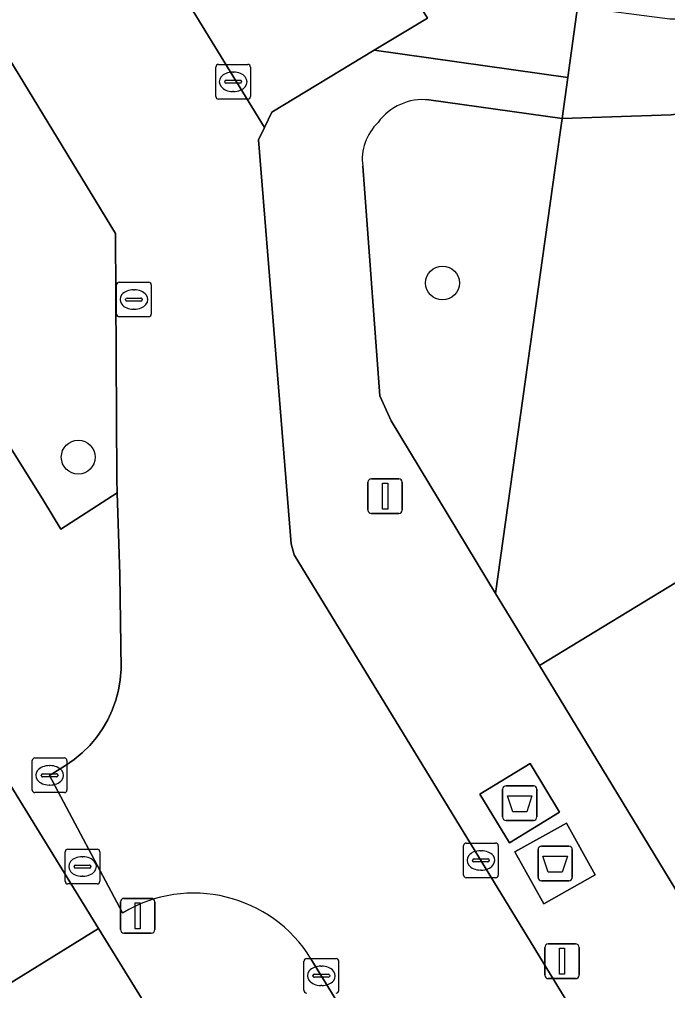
# Model space of a CAD drawing. Extents: x 159888 to 160761, y 384031 to 384750.
# Drawn here: x 160218.18 to 160236.9, y 384559.64 to 384587.67 of the extents above; entities that cross this region are included whole.
import ezdxf

# ---------------------------------------------------------------- set-up
doc = ezdxf.new("R2010")
doc.units = 0
for name, color, linetype in [('IMGEO_Afval_apart_plaats', 7, 'Continuous'), ('IMGEO_Boom', 7, 'Continuous'), ('IMGEO_Erf', 7, 'Continuous'), ('IMGEO_Groenvoorziening', 7, 'Continuous'), ('IMGEO_Kolk', 7, 'Continuous'), ('IMGEO_Lichtmast', 7, 'Continuous'), ('IMGEO_Pand', 7, 'Continuous'), ('IMGEO_Parkeervlak_open', 7, 'Continuous'), ('IMGEO_Rijbaan_lokaal_open', 7, 'Continuous'), ('IMGEO_Rioolput', 7, 'Continuous'), ('IMGEO_Voetpad_gesloten', 7, 'Continuous'), ('IMGEO_Voetpad_open', 7, 'Continuous')]:
    doc.layers.add(name, color=color, linetype=linetype)

msp = doc.modelspace()

# ---------------------------------------------------------------- linework, layer by layer
at = {"layer": 'IMGEO_Afval_apart_plaats'}
for p, q in [((160232.132, 384564.652), (160232.132, 384565.452)), ((160232.132, 384565.452), (160232.132, 384564.652)), ((160232.232, 384565.552), (160233.022, 384565.552)), ((160233.022, 384565.552), (160232.232, 384565.552)), ((160233.122, 384565.452), (160233.122, 384564.652)), ((160233.122, 384564.652), (160233.122, 384565.452)), ((160233.022, 384564.552), (160232.232, 384564.552)), ((160232.232, 384564.552), (160233.022, 384564.552)), ((160233.254, 384563.811), (160234.044, 384563.811)), ((160234.044, 384563.811), (160233.254, 384563.811)), ((160233.154, 384562.911), (160233.154, 384563.711)), ((160233.154, 384563.711), (160233.154, 384562.911)), ((160234.144, 384563.711), (160234.144, 384562.911)), ((160234.144, 384562.911), (160234.144, 384563.711)), ((160234.044, 384562.811), (160233.254, 384562.811)), ((160233.254, 384562.811), (160234.044, 384562.811))]:
    msp.add_line(p, q, dxfattribs=at)
for points in [[(160232.275, 384565.266), (160232.979, 384565.266), (160232.83, 384564.796), (160232.424, 384564.796), (160232.275, 384565.266)], [(160233.297, 384563.525), (160234.001, 384563.525), (160233.852, 384563.055), (160233.446, 384563.055), (160233.297, 384563.525)]]:
    msp.add_lwpolyline(points, dxfattribs=at)
for centre, start, end in [((160232.232, 384565.452), 90, 180), ((160232.232, 384565.452), 90, 180), ((160233.022, 384565.452), 0, 90), ((160233.022, 384565.452), 360, 90), ((160232.232, 384564.652), 180, 270), ((160232.232, 384564.652), 180, 270), ((160233.022, 384564.652), 270, 0), ((160233.022, 384564.652), 270, 0), ((160233.254, 384563.711), 90, 180), ((160233.254, 384563.711), 90, 180), ((160234.044, 384563.711), 0, 90), ((160234.044, 384563.711), 360, 90), ((160233.254, 384562.911), 180, 270), ((160233.254, 384562.911), 180, 270), ((160234.044, 384562.911), 270, 0), ((160234.044, 384562.911), 270, 0)]:
    msp.add_arc(centre, 0.1, start, end, dxfattribs=at)
at = {"layer": 'IMGEO_Boom'}
for centre in [(160230.396, 384580.062), (160219.877, 384575.036)]:
    msp.add_circle(centre, 0.489, dxfattribs=at)
at = {"layer": 'IMGEO_Erf'}
for points in [[(160251.938, 384589.981), (160249.202, 384588.411), (160246.301, 384587.099), (160243.272, 384586.07), (160240.157, 384585.341), (160237.001, 384584.919), (160233.849, 384584.805), (160233.65, 384583.389), (160231.931, 384571.105), (160233.193, 384569.021), (160246.396, 384577.051), (160259.284, 384584.888), (160272.37, 384592.846), (160285.298, 384600.708)], [(160183.074, 384538.312), (160187.228, 384540.881), (160191.382, 384543.45), (160195.536, 384546.019), (160199.689, 384548.588), (160203.843, 384551.157), (160207.997, 384553.726), (160212.151, 384556.295), (160216.305, 384558.864), (160220.459, 384561.433), (160217.276, 384566.598), (160214.703, 384564.976), (160211.144, 384562.778), (160206.438, 384559.861), (160202.905, 384557.7), (160198.249, 384554.781), (160194.673, 384552.612), (160189.978, 384549.717), (160186.466, 384547.528)]]:
    msp.add_lwpolyline(points, dxfattribs=at)
at = {"layer": 'IMGEO_Groenvoorziening'}
msp.add_lwpolyline([(160218.776, 384614.948), (160210.908, 384628.024), (160210.792, 384628.216), (160206.794, 384625.758), (160206.864, 384625.652), (160206.737, 384625.574), (160220.716, 384602.543), (160229.96, 384587.709), (160228.418, 384586.778), (160234.015, 384585.993), (160234.299, 384588.023), (160234.454, 384589.132), (160233.647, 384590.235), (160229.923, 384596.423), (160228.651, 384598.538)], close=True, dxfattribs=at)
for points in [[(160233.65, 384583.389), (160233.849, 384584.805), (160229.998, 384585.344)], [(160228.091, 384583.433), (160228.586, 384576.809), (160228.911, 384576.088), (160231.931, 384571.105), (160233.65, 384583.389)]]:
    msp.add_lwpolyline(points, dxfattribs=at)
for centre, radius, start, end in [((160229.825, 384583.761), 1.593, 83.7502, 144.1312), ((160229.54, 384583.632), 1.462, 133.453, 187.8334)]:
    msp.add_arc(centre, radius, start, end, dxfattribs=at)
at = {"layer": 'IMGEO_Kolk'}
for p, q in [((160223.85, 384585.443), (160223.85, 384586.295)), ((160223.925, 384586.369), (160224.777, 384586.369)), ((160224.851, 384586.295), (160224.851, 384585.443)), ((160224.152, 384585.912), (160224.55, 384585.912)), ((160224.338, 384586.149), (160224.363, 384586.149)), ((160224.109, 384585.863), (160224.109, 384585.875)), ((160224.547, 384585.826), (160224.149, 384585.826)), ((160224.593, 384585.875), (160224.593, 384585.863)), ((160224.777, 384585.369), (160223.925, 384585.369)), ((160224.361, 384585.589), (160224.336, 384585.589)), ((160218.549, 384565.428), (160218.549, 384566.28)), ((160218.624, 384566.354), (160219.476, 384566.354)), ((160219.55, 384566.28), (160219.55, 384565.428)), ((160219.037, 384566.134), (160219.062, 384566.134)), ((160218.808, 384565.848), (160218.808, 384565.86)), ((160219.246, 384565.811), (160218.848, 384565.811)), ((160218.851, 384565.897), (160219.249, 384565.897)), ((160219.292, 384565.86), (160219.292, 384565.848)), ((160219.06, 384565.574), (160219.035, 384565.574)), ((160219.476, 384565.354), (160218.624, 384565.354)), ((160231.004, 384562.973), (160231.004, 384563.825)), ((160231.079, 384563.899), (160231.931, 384563.899)), ((160232.005, 384563.825), (160232.005, 384562.973)), ((160231.492, 384563.679), (160231.517, 384563.679)), ((160231.263, 384563.393), (160231.263, 384563.405)), ((160231.701, 384563.356), (160231.303, 384563.356)), ((160231.306, 384563.442), (160231.704, 384563.442)), ((160231.747, 384563.405), (160231.747, 384563.393)), ((160231.515, 384563.119), (160231.49, 384563.119)), ((160231.931, 384562.899), (160231.079, 384562.899)), ((160226.396, 384559.642), (160226.396, 384560.494)), ((160226.471, 384560.568), (160227.323, 384560.568)), ((160227.397, 384560.494), (160227.397, 384559.642)), ((160226.698, 384560.111), (160227.096, 384560.111)), ((160226.884, 384560.348), (160226.909, 384560.348)), ((160226.655, 384560.062), (160226.655, 384560.074)), ((160227.093, 384560.025), (160226.695, 384560.025)), ((160227.139, 384560.074), (160227.139, 384560.062)), ((160226.907, 384559.788), (160226.882, 384559.788))]:
    msp.add_line(p, q, dxfattribs=at)
for points in [[(160223.85, 384585.443), (160223.85, 384586.295)], [(160223.925, 384586.369), (160224.777, 384586.369)], [(160224.851, 384586.295), (160224.851, 384585.443)], [(160224.777, 384585.369), (160223.925, 384585.369)], [(160218.549, 384565.428), (160218.549, 384566.28)], [(160218.624, 384566.354), (160219.476, 384566.354)], [(160219.55, 384566.28), (160219.55, 384565.428)], [(160219.476, 384565.354), (160218.624, 384565.354)], [(160231.004, 384562.973), (160231.004, 384563.825)], [(160231.079, 384563.899), (160231.931, 384563.899)], [(160232.005, 384563.825), (160232.005, 384562.973)], [(160231.931, 384562.899), (160231.079, 384562.899)], [(160226.396, 384559.642), (160226.396, 384560.494)], [(160226.471, 384560.568), (160227.323, 384560.568)], [(160227.397, 384560.494), (160227.397, 384559.642)]]:
    msp.add_lwpolyline(points, dxfattribs=at)
for centre, radius, start, end in [((160223.927, 384586.293), 0.0765, 91.552, 178.448), ((160223.927, 384586.293), 0.0765, 91.552, 178.448), ((160224.775, 384586.293), 0.0765, 1.552, 88.448), ((160224.775, 384586.293), 0.0765, 1.552, 88.448), ((160224.149, 384585.872), 0.0403, 85.8775, 175.7526), ((160224.554, 384585.874), 0.0386, 1.7309, 96.639), ((160224.146, 384585.862), 0.0366, 178.938, 274.7102), ((160224.55, 384585.869), 0.043, 264.8664, 352.4533), ((160223.927, 384585.445), 0.0765, 181.552, 268.448), ((160223.927, 384585.445), 0.0765, 181.552, 268.448), ((160224.775, 384585.445), 0.0765, 271.552, 358.448), ((160224.775, 384585.445), 0.0765, 271.552, 358.448), ((160218.626, 384566.278), 0.0765, 91.552, 178.448), ((160218.626, 384566.278), 0.0765, 91.552, 178.448), ((160219.474, 384566.278), 0.0765, 1.552, 88.448), ((160219.474, 384566.278), 0.0765, 1.552, 88.448), ((160218.848, 384565.857), 0.0403, 85.8775, 175.7526), ((160218.845, 384565.847), 0.0366, 178.938, 274.7102), ((160219.249, 384565.854), 0.043, 264.8664, 352.4533), ((160219.253, 384565.859), 0.0386, 1.7309, 96.639), ((160218.626, 384565.43), 0.0765, 181.552, 268.448), ((160218.626, 384565.43), 0.0765, 181.552, 268.448), ((160219.474, 384565.43), 0.0765, 271.552, 358.448), ((160219.474, 384565.43), 0.0765, 271.552, 358.448), ((160231.081, 384563.823), 0.0765, 91.552, 178.448), ((160231.081, 384563.823), 0.0765, 91.552, 178.448), ((160231.929, 384563.823), 0.0765, 1.552, 88.448), ((160231.929, 384563.823), 0.0765, 1.552, 88.448), ((160231.303, 384563.402), 0.0403, 85.8775, 175.7526), ((160231.3, 384563.392), 0.0366, 178.938, 274.7102), ((160231.704, 384563.399), 0.043, 264.8664, 352.4533), ((160231.708, 384563.404), 0.0386, 1.7309, 96.639), ((160231.081, 384562.975), 0.0765, 181.552, 268.448), ((160231.081, 384562.975), 0.0765, 181.552, 268.448), ((160231.929, 384562.975), 0.0765, 271.552, 358.448), ((160231.929, 384562.975), 0.0765, 271.552, 358.448), ((160226.473, 384560.492), 0.0765, 91.552, 178.448), ((160226.473, 384560.492), 0.0765, 91.552, 178.448), ((160227.321, 384560.492), 0.0765, 1.552, 88.448), ((160227.321, 384560.492), 0.0765, 1.552, 88.448), ((160226.695, 384560.071), 0.0403, 85.8775, 175.7526), ((160227.1, 384560.073), 0.0386, 1.7309, 96.639), ((160226.692, 384560.061), 0.0366, 178.938, 274.7102), ((160227.096, 384560.068), 0.043, 264.8664, 352.4533), ((160226.473, 384559.644), 0.0765, 181.552, 268.448), ((160226.473, 384559.644), 0.0765, 181.552, 268.448), ((160227.321, 384559.644), 0.0765, 271.552, 358.448), ((160227.321, 384559.644), 0.0765, 271.552, 358.448)]:
    msp.add_arc(centre, radius, start, end, dxfattribs=at)
for centre, major_axis, ratio, start_param, end_param in [((160224.337, 384585.869), (-0.387, 0.002), 0.722429, 4.712389, 7.853982), ((160224.362, 384585.869), (-0.39, 0.002), 0.717154, 1.570796, 4.712389), ((160219.036, 384565.854), (-0.387, 0.002), 0.722429, 4.712389, 7.853982), ((160219.061, 384565.854), (-0.39, 0.002), 0.717154, 1.570796, 4.712389), ((160231.491, 384563.399), (-0.387, 0.002), 0.722429, 4.712389, 7.853982), ((160231.516, 384563.399), (-0.39, 0.002), 0.717154, 1.570796, 4.712389), ((160226.883, 384560.068), (-0.387, 0.002), 0.722429, 4.712389, 7.853982), ((160226.908, 384560.068), (-0.39, 0.002), 0.717154, 1.570796, 4.712389)]:
    msp.add_ellipse(centre, major_axis=major_axis, ratio=ratio, start_param=start_param, end_param=end_param, dxfattribs=at)
at = {"layer": 'IMGEO_Lichtmast'}
for p, q in [((160228.344, 384574.411), (160229.134, 384574.411)), ((160229.134, 384574.411), (160228.344, 384574.411)), ((160228.244, 384573.511), (160228.244, 384574.311)), ((160228.244, 384574.311), (160228.244, 384573.511)), ((160229.234, 384574.311), (160229.234, 384573.511)), ((160229.234, 384573.511), (160229.234, 384574.311)), ((160229.134, 384573.411), (160228.344, 384573.411)), ((160228.344, 384573.411), (160229.134, 384573.411)), ((160221.097, 384561.403), (160221.097, 384562.203)), ((160221.097, 384562.203), (160221.097, 384561.403)), ((160221.197, 384562.303), (160221.987, 384562.303)), ((160221.987, 384562.303), (160221.197, 384562.303)), ((160222.087, 384562.203), (160222.087, 384561.403)), ((160222.087, 384561.403), (160222.087, 384562.203)), ((160221.987, 384561.303), (160221.197, 384561.303)), ((160221.197, 384561.303), (160221.987, 384561.303)), ((160233.451, 384560.987), (160234.241, 384560.987)), ((160234.241, 384560.987), (160233.451, 384560.987)), ((160233.351, 384560.087), (160233.351, 384560.887)), ((160233.351, 384560.887), (160233.351, 384560.087)), ((160234.341, 384560.887), (160234.341, 384560.087)), ((160234.341, 384560.087), (160234.341, 384560.887)), ((160234.241, 384559.987), (160233.451, 384559.987)), ((160233.451, 384559.987), (160234.241, 384559.987))]:
    msp.add_line(p, q, dxfattribs=at)
for points in [[(160228.664, 384574.286), (160228.814, 384574.286), (160228.814, 384573.536), (160228.664, 384573.536), (160228.664, 384574.286)], [(160221.517, 384562.178), (160221.667, 384562.178), (160221.667, 384561.428), (160221.517, 384561.428), (160221.517, 384562.178)], [(160233.771, 384560.862), (160233.921, 384560.862), (160233.921, 384560.112), (160233.771, 384560.112), (160233.771, 384560.862)]]:
    msp.add_lwpolyline(points, dxfattribs=at)
for centre, start, end in [((160228.344, 384574.311), 90, 180), ((160228.344, 384574.311), 90, 180), ((160229.134, 384574.311), 0, 90), ((160229.134, 384574.311), 360, 90), ((160228.344, 384573.511), 180, 270), ((160228.344, 384573.511), 180, 270), ((160229.134, 384573.511), 270, 0), ((160229.134, 384573.511), 270, 0), ((160221.197, 384562.203), 90, 180), ((160221.197, 384562.203), 90, 180), ((160221.987, 384562.203), 0, 90), ((160221.987, 384562.203), 360, 90), ((160221.197, 384561.403), 180, 270), ((160221.197, 384561.403), 180, 270), ((160221.987, 384561.403), 270, 0), ((160221.987, 384561.403), 270, 0), ((160233.451, 384560.887), 90, 180), ((160233.451, 384560.887), 90, 180), ((160234.241, 384560.887), 0, 90), ((160234.241, 384560.887), 360, 90), ((160233.451, 384560.087), 180, 270), ((160233.451, 384560.087), 180, 270), ((160234.241, 384560.087), 270, 0), ((160234.241, 384560.087), 270, 0)]:
    msp.add_arc(centre, 0.1, start, end, dxfattribs=at)
at = {"layer": 'IMGEO_Pand'}
for points in [[(160246.396, 384577.051), (160233.193, 384569.021), (160238.163, 384560.857), (160251.363, 384568.918)], [(160220.459, 384561.433), (160216.305, 384558.864), (160221.044, 384551.202), (160225.193, 384553.771)]]:
    msp.add_lwpolyline(points, close=True, dxfattribs=at)
at = {"layer": 'IMGEO_Parkeervlak_open'}
for points in [[(160202.113, 384623.206), (160202.209, 384622.498), (160215.618, 384600.252), (160225.255, 384584.552), (160225.467, 384584.995), (160228.418, 384586.778), (160229.96, 384587.709), (160220.716, 384602.543), (160206.737, 384625.574)], [(160201.584, 384611.287), (160197.09, 384608.642), (160218.869, 384573.782), (160219.37, 384572.961), (160221.001, 384574.011), (160220.988, 384574.411), (160220.948, 384581.486), (160203.247, 384610.565)]]:
    msp.add_lwpolyline(points, dxfattribs=at)
at = {"layer": 'IMGEO_Rijbaan_lokaal_open'}
for points in [[(160201.451, 384612.336), (160202.928, 384611.063), (160203.247, 384610.565), (160220.948, 384581.486), (160220.988, 384574.411), (160221.001, 384574.011), (160221.078, 384571.651), (160221.112, 384568.927), (160221.112, 384568.917), (160221.089, 384568.614), (160221.039, 384568.315), (160220.962, 384568.021), (160220.86, 384567.735), (160220.732, 384567.46), (160220.581, 384567.197), (160220.406, 384566.949), (160220.21, 384566.717), (160219.994, 384566.504), (160219.76, 384566.31), (160219.51, 384566.139), (160219.05, 384565.853), (160221.156, 384561.881)], [(160226.597, 384560.559), (160228.355, 384557.693), (160228.628, 384557.866), (160230.699, 384554.539), (160230.402, 384554.356), (160230.895, 384553.553), (160235.794, 384556.375), (160235.34, 384557.118), (160226.112, 384572.216), (160226.028, 384572.539), (160225.081, 384584.189), (160225.255, 384584.552), (160215.618, 384600.252)]]:
    msp.add_lwpolyline(points, dxfattribs=at)
msp.add_arc((160223.211, 384558.479), 3.974, 31.5535, 121.1334, dxfattribs=at)
at = {"layer": 'IMGEO_Rioolput'}
for p, q in [((160220.984, 384579.159), (160220.984, 384580.011)), ((160221.059, 384580.085), (160221.911, 384580.085)), ((160221.985, 384580.011), (160221.985, 384579.159)), ((160221.472, 384579.865), (160221.497, 384579.865)), ((160221.243, 384579.579), (160221.243, 384579.591)), ((160221.681, 384579.542), (160221.283, 384579.542)), ((160221.286, 384579.628), (160221.684, 384579.628)), ((160221.727, 384579.591), (160221.727, 384579.579)), ((160221.495, 384579.305), (160221.47, 384579.305)), ((160221.911, 384579.085), (160221.059, 384579.085)), ((160219.5, 384562.795), (160219.5, 384563.647)), ((160219.575, 384563.721), (160220.427, 384563.721)), ((160219.988, 384563.501), (160220.013, 384563.501)), ((160220.501, 384563.647), (160220.501, 384562.795)), ((160219.759, 384563.215), (160219.759, 384563.227)), ((160219.802, 384563.264), (160220.2, 384563.264)), ((160220.243, 384563.227), (160220.243, 384563.215)), ((160220.197, 384563.178), (160219.799, 384563.178)), ((160220.011, 384562.941), (160219.986, 384562.941)), ((160220.427, 384562.721), (160219.575, 384562.721))]:
    msp.add_line(p, q, dxfattribs=at)
for points in [[(160220.984, 384579.159), (160220.984, 384580.011)], [(160221.059, 384580.085), (160221.911, 384580.085)], [(160221.985, 384580.011), (160221.985, 384579.159)], [(160221.911, 384579.085), (160221.059, 384579.085)], [(160219.5, 384562.795), (160219.5, 384563.647)], [(160219.575, 384563.721), (160220.427, 384563.721)], [(160220.501, 384563.647), (160220.501, 384562.795)], [(160220.427, 384562.721), (160219.575, 384562.721)]]:
    msp.add_lwpolyline(points, dxfattribs=at)
for centre, radius, start, end in [((160221.061, 384580.009), 0.0765, 91.552, 178.448), ((160221.061, 384580.009), 0.0765, 91.552, 178.448), ((160221.909, 384580.009), 0.0765, 1.552, 88.448), ((160221.909, 384580.009), 0.0765, 1.552, 88.448), ((160221.283, 384579.588), 0.0403, 85.8775, 175.7526), ((160221.28, 384579.578), 0.0366, 178.938, 274.7102), ((160221.684, 384579.585), 0.043, 264.8664, 352.4533), ((160221.688, 384579.59), 0.0386, 1.7309, 96.639), ((160221.061, 384579.161), 0.0765, 181.552, 268.448), ((160221.061, 384579.161), 0.0765, 181.552, 268.448), ((160221.909, 384579.161), 0.0765, 271.552, 358.448), ((160221.909, 384579.161), 0.0765, 271.552, 358.448), ((160219.577, 384563.645), 0.0765, 91.552, 178.448), ((160219.577, 384563.645), 0.0765, 91.552, 178.448), ((160220.425, 384563.645), 0.0765, 1.552, 88.448), ((160220.425, 384563.645), 0.0765, 1.552, 88.448), ((160219.799, 384563.224), 0.0403, 85.8775, 175.7526), ((160219.796, 384563.214), 0.0366, 178.938, 274.7102), ((160220.2, 384563.221), 0.043, 264.8664, 352.4533), ((160220.204, 384563.226), 0.0386, 1.7309, 96.639), ((160219.577, 384562.797), 0.0765, 181.552, 268.448), ((160219.577, 384562.797), 0.0765, 181.552, 268.448), ((160220.425, 384562.797), 0.0765, 271.552, 358.448), ((160220.425, 384562.797), 0.0765, 271.552, 358.448)]:
    msp.add_arc(centre, radius, start, end, dxfattribs=at)
for centre, major_axis, ratio, start_param, end_param in [((160221.471, 384579.585), (-0.387, 0.002), 0.722429, 4.712389, 7.853982), ((160221.496, 384579.585), (-0.39, 0.002), 0.717154, 1.570796, 4.712389), ((160219.987, 384563.221), (-0.387, 0.002), 0.722429, 4.712389, 7.853982), ((160220.012, 384563.221), (-0.39, 0.002), 0.717154, 1.570796, 4.712389)]:
    msp.add_ellipse(centre, major_axis=major_axis, ratio=ratio, start_param=start_param, end_param=end_param, dxfattribs=at)
at = {"layer": 'IMGEO_Voetpad_gesloten'}
msp.add_lwpolyline([(160250.216, 384591.237), (160249.938, 384591.056), (160247.599, 384589.743), (160245.072, 384588.72), (160242.412, 384588.024), (160239.685, 384587.676), (160236.959, 384587.68), (160234.299, 384588.023), (160234.015, 384585.993), (160233.849, 384584.805), (160237.001, 384584.919), (160240.157, 384585.341), (160243.272, 384586.07), (160246.301, 384587.099), (160249.202, 384588.411), (160251.938, 384589.981)], dxfattribs=at)
for points in [[(160232.928, 384566.194), (160231.475, 384565.311), (160232.326, 384563.91), (160233.779, 384564.793)], [(160233.973, 384564.473), (160232.489, 384563.643), (160233.325, 384562.149), (160234.809, 384562.979)]]:
    msp.add_lwpolyline(points, close=True, dxfattribs=at)
at = {"layer": 'IMGEO_Voetpad_open'}
for points in [[(160219.05, 384565.853), (160219.51, 384566.139), (160219.76, 384566.31), (160219.994, 384566.504), (160220.21, 384566.717), (160220.406, 384566.949), (160220.581, 384567.197), (160220.732, 384567.46), (160220.86, 384567.735), (160220.962, 384568.021), (160221.039, 384568.315), (160221.089, 384568.614), (160221.112, 384568.917), (160221.112, 384568.927), (160221.078, 384571.651), (160221.001, 384574.011), (160219.37, 384572.961), (160218.869, 384573.782), (160197.09, 384608.642), (160201.584, 384611.287)], [(160183.852, 384603.54), (160191.506, 384608.256), (160194.085, 384604.089), (160196.664, 384599.921), (160199.243, 384595.754), (160201.822, 384591.587), (160204.401, 384587.419), (160206.98, 384583.252), (160209.559, 384579.085), (160212.138, 384574.917), (160214.717, 384570.75), (160215.907, 384568.818), (160216.709, 384567.521), (160217.169, 384566.771), (160217.276, 384566.598), (160220.459, 384561.433), (160225.193, 384553.771), (160226.109, 384551.8)], [(160229.998, 384585.344), (160233.849, 384584.805), (160234.015, 384585.993), (160228.418, 384586.778), (160225.467, 384584.995), (160225.255, 384584.552), (160225.081, 384584.189), (160226.028, 384572.539), (160226.112, 384572.216), (160235.34, 384557.118), (160235.794, 384556.375), (160236.117, 384555.845)], [(160233.193, 384569.021), (160231.931, 384571.105), (160228.911, 384576.088), (160228.586, 384576.809), (160228.091, 384583.433)], [(160242.038, 384554.717), (160242.452, 384554.96), (160239.027, 384559.29), (160238.163, 384560.857), (160233.193, 384569.021)], [(160221.156, 384561.881), (160219.05, 384565.853)], [(160231.208, 384553.043), (160230.895, 384553.553), (160230.402, 384554.356), (160228.569, 384553.223), (160226.519, 384556.53), (160228.355, 384557.693), (160226.597, 384560.559)]]:
    msp.add_lwpolyline(points, dxfattribs=at)
for points in [[(160232.326, 384563.91), (160231.475, 384565.311), (160232.928, 384566.194), (160233.779, 384564.793)], [(160234.809, 384562.979), (160233.325, 384562.149), (160232.489, 384563.643), (160233.973, 384564.473)]]:
    msp.add_lwpolyline(points, close=True, dxfattribs=at)
for centre, radius, start, end in [((160229.825, 384583.761), 1.593, 83.7502, 144.1312), ((160229.54, 384583.632), 1.462, 133.453, 187.8334), ((160223.211, 384558.479), 3.974, 31.5535, 121.1334)]:
    msp.add_arc(centre, radius, start, end, dxfattribs=at)

doc.saveas('drawing.dxf')
